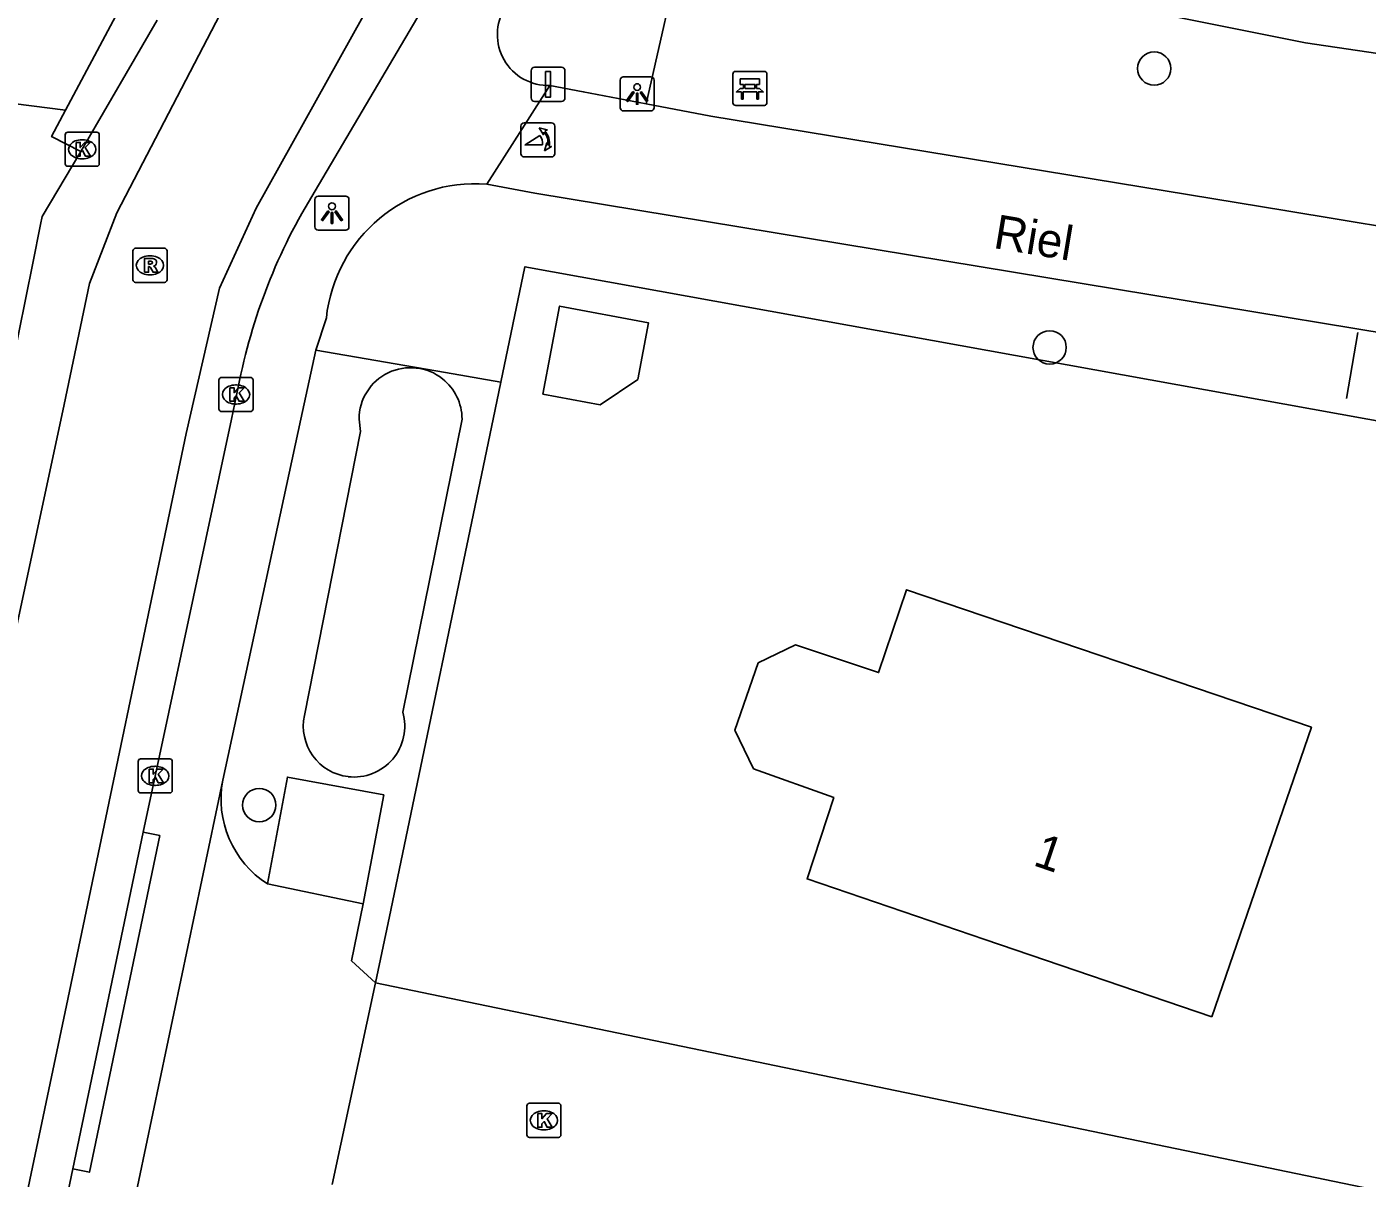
# Model space of a CAD drawing. Extents: x 163427 to 164190, y 380331 to 381641.
# Drawn here: x 163885.33 to 163924.67, y 380977.72 to 381011.51 of the extents above; entities that cross this region are included whole.
import ezdxf

# ---------------------------------------------------------------- set-up
doc = ezdxf.new("R2010")
doc.units = 0
for name, color, linetype in [('IMGEO_Afsluitpaal', 7, 'Continuous'), ('IMGEO_Bank', 7, 'Continuous'), ('IMGEO_Boom', 7, 'Continuous'), ('IMGEO_Fietspad_gesloten', 7, 'Continuous'), ('IMGEO_Fietspad_open', 7, 'Continuous'), ('IMGEO_Groenvoorziening', 7, 'Continuous'), ('IMGEO_Hek', 7, 'Continuous'), ('IMGEO_Kolk', 7, 'Continuous'), ('IMGEO_Lichtpunt', 7, 'Continuous'), ('IMGEO_Openbare_ruimte_label', 7, 'Continuous'), ('IMGEO_Pand', 7, 'Continuous'), ('IMGEO_Pand_nummerreeks', 7, 'Continuous'), ('IMGEO_Poller', 7, 'Continuous'), ('IMGEO_Rijbaan_lokaal_open', 7, 'Continuous'), ('IMGEO_Rioolput', 7, 'Continuous'), ('IMGEO_Voetpad_open', 7, 'Continuous'), ('IMGEO_Waterloop', 7, 'Continuous')]:
    doc.layers.add(name, color=color, linetype=linetype)

msp = doc.modelspace()

# ---------------------------------------------------------------- linework, layer by layer
at = {"layer": 'IMGEO_Afsluitpaal'}
for p, q in [((163900.236, 381010.321), (163901.026, 381010.321)), ((163901.026, 381010.321), (163900.236, 381010.321)), ((163900.136, 381009.421), (163900.136, 381010.221)), ((163900.136, 381010.221), (163900.136, 381009.421)), ((163901.126, 381010.221), (163901.126, 381009.421)), ((163901.126, 381009.421), (163901.126, 381010.221)), ((163901.026, 381009.321), (163900.236, 381009.321)), ((163900.236, 381009.321), (163901.026, 381009.321))]:
    msp.add_line(p, q, dxfattribs=at)
msp.add_lwpolyline([(163900.556, 381010.196), (163900.706, 381010.196), (163900.706, 381009.446), (163900.556, 381009.446), (163900.556, 381010.196)], dxfattribs=at)
for centre, start, end in [((163900.236, 381010.221), 90, 180), ((163900.236, 381010.221), 90, 180), ((163901.026, 381010.221), 0, 90), ((163901.026, 381010.221), 360, 90), ((163900.236, 381009.421), 180, 270), ((163900.236, 381009.421), 180, 270), ((163901.026, 381009.421), 270, 0), ((163901.026, 381009.421), 270, 0)]:
    msp.add_arc(centre, 0.1, start, end, dxfattribs=at)
at = {"layer": 'IMGEO_Bank'}
for p, q in [((163906.055, 381009.278), (163906.055, 381010.119)), ((163906.055, 381010.119), (163906.055, 381009.278)), ((163906.13, 381010.203), (163906.971, 381010.203)), ((163906.971, 381010.203), (163906.13, 381010.203)), ((163907.055, 381010.128), (163907.055, 381009.287)), ((163907.055, 381009.287), (163907.055, 381010.128)), ((163906.752, 381009.601), (163906.359, 381009.601)), ((163906.364, 381009.709), (163906.364, 381009.815)), ((163906.408, 381009.815), (163906.408, 381009.709)), ((163906.696, 381009.821), (163906.414, 381009.821)), ((163906.414, 381009.703), (163906.696, 381009.703)), ((163906.702, 381009.709), (163906.702, 381009.815)), ((163906.746, 381009.815), (163906.746, 381009.709)), ((163906.98, 381009.203), (163906.139, 381009.203)), ((163906.139, 381009.203), (163906.98, 381009.203))]:
    msp.add_line(p, q, dxfattribs=at)
for points in [[(163906.358, 381009.821), (163906.272, 381009.821), (163906.272, 381009.982), (163906.835, 381009.982), (163906.835, 381009.821), (163906.752, 381009.821)], [(163906.302, 381009.601), (163906.16, 381009.601), (163906.272, 381009.703), (163906.358, 381009.703)], [(163906.352, 381009.594), (163906.352, 381009.387), (163906.309, 381009.387), (163906.309, 381009.594)], [(163906.752, 381009.703), (163906.835, 381009.703), (163906.947, 381009.601), (163906.808, 381009.601)], [(163906.802, 381009.594), (163906.802, 381009.387), (163906.758, 381009.387), (163906.758, 381009.594)]]:
    msp.add_lwpolyline(points, dxfattribs=at)
for centre, radius, start, end in [((163906.133, 381010.125), 0.0779, 92.4484, 184.2845), ((163906.133, 381010.125), 0.0779, 92.4484, 184.2845), ((163906.977, 381010.125), 0.0779, 2.4484, 94.2845), ((163906.977, 381010.125), 0.0779, 2.4484, 94.2845), ((163906.302, 381009.594), 0.00671, 2.8957, 87.1043), ((163906.359, 381009.594), 0.00671, 92.8957, 177.1043), ((163906.357, 381009.814), 0.00671, 2.8957, 87.1043), ((163906.357, 381009.71), 0.00671, 272.8957, 357.1043), ((163906.414, 381009.814), 0.00671, 92.8957, 177.1043), ((163906.414, 381009.71), 0.00671, 182.8957, 267.1043), ((163906.696, 381009.814), 0.00671, 2.8957, 87.1043), ((163906.696, 381009.71), 0.00671, 272.8957, 357.1043), ((163906.753, 381009.814), 0.00671, 92.8957, 177.1043), ((163906.753, 381009.71), 0.00671, 182.8957, 267.1043), ((163906.751, 381009.594), 0.00671, 2.8957, 87.1043), ((163906.808, 381009.594), 0.00671, 92.8957, 177.1043), ((163906.133, 381009.281), 0.0779, 182.4484, 274.2845), ((163906.133, 381009.281), 0.0779, 182.4484, 274.2845), ((163906.977, 381009.281), 0.0779, 272.4484, 4.2845), ((163906.977, 381009.281), 0.0779, 272.4484, 4.2845)]:
    msp.add_arc(centre, radius, start, end, dxfattribs=at)
at = {"layer": 'IMGEO_Boom'}
for centre in [(163918.419, 381010.285), (163915.351, 381002.101), (163892.154, 380988.669)]:
    msp.add_circle(centre, 0.489, dxfattribs=at)
at = {"layer": 'IMGEO_Fietspad_gesloten'}
for points in [[(163887.945, 381011.835), (163886.47, 381009.062)], [(163886.47, 381009.062), (163884.459, 381009.317)]]:
    msp.add_lwpolyline(points, dxfattribs=at)
at = {"layer": 'IMGEO_Fietspad_open'}
for points in [[(163900.687, 381009.789), (163898.829, 381006.895)], [(163903.505, 381009.248), (163901.663, 381009.602), (163900.687, 381009.789)], [(163931.056, 381004.62), (163927.094, 381005.313), (163922.255, 381006.123), (163905.408, 381008.883), (163903.505, 381009.248)], [(163898.829, 381006.895), (163900.245, 381006.63), (163930.35, 381001.659)]]:
    msp.add_lwpolyline(points, dxfattribs=at)
at = {"layer": 'IMGEO_Groenvoorziening'}
for points in [[(163904.614, 381014.127), (163903.505, 381009.248)], [(163957.42, 380999.534), (163947.536, 381013.025), (163944.048, 381008.188), (163943.796, 381008.008), (163943.406, 381007.788), (163943.017, 381007.625), (163942.692, 381007.528), (163942.386, 381007.465), (163942.105, 381007.431), (163941.758, 381007.419), (163941.367, 381007.446), (163940.967, 381007.517), (163940.582, 381007.631), (163928.038, 381010.277), (163922.862, 381011.043), (163918.118, 381011.99)], [(164025.394, 381008.299), (164023.996, 381008.024), (164000, 381002.141), (163996.432, 381001.266), (163991.135, 381000), (163970.466, 380995.06), (163967.625, 380994.381), (163961.405, 380993.65), (163960.215, 380993.613), (163954.592, 380993.795), (163949.019, 380994.564), (163937.098, 380997.759), (163924.687, 381000), (163899.949, 381004.467), (163899.243, 381001.078)], [(163899.243, 381001.078), (163897.624, 381001.36), (163893.814, 381002.022)], [(163899.243, 381001.078), (163899.018, 381000), (163895.976, 380985.403), (163895.569, 380983.45)], [(163892.395, 380986.356), (163892.983, 380989.49), (163895.81, 380988.967), (163895.2, 380985.771)]]:
    msp.add_lwpolyline(points, dxfattribs=at)
at = {"layer": 'IMGEO_Hek'}
for points in [[(163924.397, 381002.541), (163924.062, 381000.598)], [(163893.814, 381002.022), (163897.624, 381001.36)], [(163897.624, 381001.36), (163899.243, 381001.078)]]:
    msp.add_lwpolyline(points, dxfattribs=at)
at = {"layer": 'IMGEO_Kolk'}
for p, q in [((163886.458, 381007.49), (163886.458, 381008.342)), ((163886.533, 381008.416), (163887.385, 381008.416)), ((163887.459, 381008.342), (163887.459, 381007.49)), ((163886.946, 381008.196), (163886.971, 381008.196)), ((163886.969, 381007.636), (163886.944, 381007.636)), ((163887.385, 381007.416), (163886.533, 381007.416)), ((163891.046, 381001.219), (163891.898, 381001.219)), ((163890.971, 381000.293), (163890.971, 381001.145)), ((163891.459, 381000.999), (163891.484, 381000.999)), ((163891.972, 381001.145), (163891.972, 381000.293)), ((163891.482, 381000.439), (163891.457, 381000.439)), ((163891.898, 381000.219), (163891.046, 381000.219)), ((163888.599, 380989.101), (163888.599, 380989.953)), ((163888.674, 380990.027), (163889.526, 380990.027)), ((163889.087, 380989.807), (163889.112, 380989.807)), ((163889.6, 380989.953), (163889.6, 380989.101)), ((163889.526, 380989.027), (163888.674, 380989.027)), ((163889.11, 380989.247), (163889.085, 380989.247)), ((163900.008, 380978.991), (163900.008, 380979.843)), ((163900.083, 380979.917), (163900.935, 380979.917)), ((163900.496, 380979.697), (163900.521, 380979.697)), ((163901.009, 380979.843), (163901.009, 380978.991)), ((163900.935, 380978.917), (163900.083, 380978.917)), ((163900.519, 380979.137), (163900.494, 380979.137))]:
    msp.add_line(p, q, dxfattribs=at)
for points in [[(163886.458, 381007.49), (163886.458, 381008.342)], [(163886.533, 381008.416), (163887.385, 381008.416)], [(163887.459, 381008.342), (163887.459, 381007.49)], [(163886.779, 381008.116), (163886.902, 381008.116), (163886.902, 381007.965), (163887.032, 381008.116), (163887.196, 381008.116), (163887.05, 381007.965), (163887.203, 381007.716), (163887.051, 381007.716), (163886.966, 381007.88), (163886.902, 381007.813), (163886.902, 381007.716), (163886.779, 381007.716), (163886.779, 381008.116)], [(163887.385, 381007.416), (163886.533, 381007.416)], [(163891.046, 381001.219), (163891.898, 381001.219)], [(163890.971, 381000.293), (163890.971, 381001.145)], [(163891.292, 381000.919), (163891.415, 381000.919), (163891.415, 381000.768), (163891.545, 381000.919), (163891.709, 381000.919), (163891.563, 381000.768), (163891.716, 381000.519), (163891.564, 381000.519), (163891.479, 381000.683), (163891.415, 381000.616), (163891.415, 381000.519), (163891.292, 381000.519), (163891.292, 381000.919)], [(163891.972, 381001.145), (163891.972, 381000.293)], [(163891.898, 381000.219), (163891.046, 381000.219)], [(163888.599, 380989.101), (163888.599, 380989.953)], [(163888.674, 380990.027), (163889.526, 380990.027)], [(163889.6, 380989.953), (163889.6, 380989.101)], [(163888.92, 380989.727), (163889.043, 380989.727), (163889.043, 380989.576), (163889.173, 380989.727), (163889.337, 380989.727), (163889.191, 380989.576), (163889.344, 380989.327), (163889.192, 380989.327), (163889.107, 380989.491), (163889.043, 380989.424), (163889.043, 380989.327), (163888.92, 380989.327), (163888.92, 380989.727)], [(163889.526, 380989.027), (163888.674, 380989.027)], [(163900.008, 380978.991), (163900.008, 380979.843)], [(163900.083, 380979.917), (163900.935, 380979.917)], [(163900.329, 380979.617), (163900.452, 380979.617), (163900.452, 380979.466), (163900.582, 380979.617), (163900.746, 380979.617), (163900.6, 380979.466), (163900.753, 380979.217), (163900.601, 380979.217), (163900.516, 380979.381), (163900.452, 380979.314), (163900.452, 380979.217), (163900.329, 380979.217), (163900.329, 380979.617)], [(163901.009, 380979.843), (163901.009, 380978.991)], [(163900.935, 380978.917), (163900.083, 380978.917)]]:
    msp.add_lwpolyline(points, dxfattribs=at)
for centre, start, end in [((163886.535, 381008.34), 91.552, 178.448), ((163886.535, 381008.34), 91.552, 178.448), ((163887.383, 381008.34), 1.552, 88.448), ((163887.383, 381008.34), 1.552, 88.448), ((163886.535, 381007.492), 181.552, 268.448), ((163886.535, 381007.492), 181.552, 268.448), ((163887.383, 381007.492), 271.552, 358.448), ((163887.383, 381007.492), 271.552, 358.448), ((163891.048, 381001.143), 91.552, 178.448), ((163891.048, 381001.143), 91.552, 178.448), ((163891.896, 381001.143), 1.552, 88.448), ((163891.896, 381001.143), 1.552, 88.448), ((163891.048, 381000.295), 181.552, 268.448), ((163891.048, 381000.295), 181.552, 268.448), ((163891.896, 381000.295), 271.552, 358.448), ((163891.896, 381000.295), 271.552, 358.448), ((163888.676, 380989.951), 91.552, 178.448), ((163888.676, 380989.951), 91.552, 178.448), ((163889.524, 380989.951), 1.552, 88.448), ((163889.524, 380989.951), 1.552, 88.448), ((163888.676, 380989.103), 181.552, 268.448), ((163888.676, 380989.103), 181.552, 268.448), ((163889.524, 380989.103), 271.552, 358.448), ((163889.524, 380989.103), 271.552, 358.448), ((163900.085, 380979.841), 91.552, 178.448), ((163900.085, 380979.841), 91.552, 178.448), ((163900.933, 380979.841), 1.552, 88.448), ((163900.933, 380979.841), 1.552, 88.448), ((163900.085, 380978.993), 181.552, 268.448), ((163900.085, 380978.993), 181.552, 268.448), ((163900.933, 380978.993), 271.552, 358.448), ((163900.933, 380978.993), 271.552, 358.448)]:
    msp.add_arc(centre, 0.0765, start, end, dxfattribs=at)
for centre, major_axis, ratio, start_param, end_param in [((163886.945, 381007.916), (-0.387, 0.002), 0.722429, 4.712389, 7.853982), ((163886.97, 381007.916), (-0.39, 0.002), 0.717154, 1.570796, 4.712389), ((163891.458, 381000.719), (-0.387, 0.002), 0.722429, 4.712389, 7.853982), ((163891.483, 381000.719), (-0.39, 0.002), 0.717154, 1.570796, 4.712389), ((163889.086, 380989.527), (-0.387, 0.002), 0.722429, 4.712389, 7.853982), ((163889.111, 380989.527), (-0.39, 0.002), 0.717154, 1.570796, 4.712389), ((163900.495, 380979.417), (-0.387, 0.002), 0.722429, 4.712389, 7.853982), ((163900.52, 380979.417), (-0.39, 0.002), 0.717154, 1.570796, 4.712389)]:
    msp.add_ellipse(centre, major_axis=major_axis, ratio=ratio, start_param=start_param, end_param=end_param, dxfattribs=at)
at = {"layer": 'IMGEO_Lichtpunt'}
for p, q in [((163902.745, 381009.943), (163902.745, 381009.136)), ((163902.745, 381009.943), (163902.745, 381009.136)), ((163903.647, 381010.038), (163902.839, 381010.038)), ((163903.647, 381010.038), (163902.839, 381010.038)), ((163903.741, 381009.136), (163903.741, 381009.943)), ((163903.741, 381009.136), (163903.741, 381009.943)), ((163902.839, 381009.042), (163903.647, 381009.042)), ((163902.839, 381009.042), (163903.647, 381009.042)), ((163893.79, 381006.444), (163893.79, 381005.637)), ((163893.79, 381006.444), (163893.79, 381005.637)), ((163894.692, 381006.539), (163893.884, 381006.539)), ((163894.692, 381006.539), (163893.884, 381006.539)), ((163894.786, 381005.637), (163894.786, 381006.444)), ((163894.786, 381005.637), (163894.786, 381006.444)), ((163893.884, 381005.543), (163894.692, 381005.543)), ((163893.884, 381005.543), (163894.692, 381005.543))]:
    msp.add_line(p, q, dxfattribs=at)
for points in [[(163903.119, 381009.607), (163903.158, 381009.579), (163902.97, 381009.317), (163902.932, 381009.344), (163903.119, 381009.607)], [(163903.221, 381009.559), (163903.268, 381009.559), (163903.268, 381009.237), (163903.221, 381009.237), (163903.221, 381009.559)], [(163903.331, 381009.579), (163903.369, 381009.606), (163903.556, 381009.344), (163903.517, 381009.316), (163903.331, 381009.579)], [(163894.164, 381006.108), (163894.203, 381006.08), (163894.015, 381005.818), (163893.977, 381005.845), (163894.164, 381006.108)], [(163894.266, 381006.06), (163894.313, 381006.06), (163894.313, 381005.738), (163894.266, 381005.738), (163894.266, 381006.06)], [(163894.376, 381006.08), (163894.414, 381006.107), (163894.601, 381005.845), (163894.562, 381005.817), (163894.376, 381006.08)]]:
    msp.add_lwpolyline(points, dxfattribs=at)
for centre in [(163903.244, 381009.741), (163894.289, 381006.242)]:
    msp.add_circle(centre, 0.0994, dxfattribs=at)
for centre, start, end in [((163902.839, 381009.943), 90, 180), ((163902.839, 381009.943), 90, 180), ((163903.647, 381009.943), 0, 90), ((163903.647, 381009.943), 0, 90), ((163902.839, 381009.136), 180, 270), ((163902.839, 381009.136), 180, 270), ((163903.647, 381009.136), 270, 0), ((163903.647, 381009.136), 270, 360), ((163893.884, 381006.444), 90, 180), ((163893.884, 381006.444), 90, 180), ((163894.692, 381006.444), 0, 90), ((163894.692, 381006.444), 0, 90), ((163893.884, 381005.637), 180, 270), ((163893.884, 381005.637), 180, 270), ((163894.692, 381005.637), 270, 0), ((163894.692, 381005.637), 270, 360)]:
    msp.add_arc(centre, 0.0946, start, end, dxfattribs=at)
at = {"layer": 'IMGEO_Pand'}
for points in [[(163902.158, 381000.415), (163900.481, 381000.729), (163900.966, 381003.312), (163903.577, 381002.823), (163903.266, 381001.164), (163902.158, 381000.415)], [(163920.112, 380982.451), (163913.447, 380984.724), (163908.231, 380986.502), (163909.013, 380988.891), (163906.664, 380989.735), (163906.111, 380990.867), (163906.799, 380992.842), (163907.896, 380993.375), (163910.328, 380992.556), (163911.147, 380994.987), (163923.033, 380990.953), (163920.112, 380982.451)]]:
    msp.add_lwpolyline(points, dxfattribs=at)
at = {"layer": 'IMGEO_Poller'}
for p, q in [((163899.832, 381008.593), (163899.832, 381007.786)), ((163899.832, 381008.593), (163899.832, 381007.786)), ((163900.734, 381008.688), (163899.926, 381008.688)), ((163900.734, 381008.688), (163899.926, 381008.688)), ((163900.828, 381007.786), (163900.828, 381008.593)), ((163900.828, 381007.786), (163900.828, 381008.593)), ((163899.926, 381007.691), (163900.734, 381007.691)), ((163899.926, 381007.691), (163900.734, 381007.691))]:
    msp.add_line(p, q, dxfattribs=at)
for points in [[(163900.467, 381008.044), (163899.954, 381008.044), (163900.384, 381008.319)], [(163900.511, 381008.417), (163900.499, 381008.344), (163900.374, 381008.549)], [(163900.374, 381008.549), (163900.605, 381008.483), (163900.534, 381008.451)], [(163900.527, 381007.872), (163900.593, 381008.103), (163900.623, 381008.035)], [(163900.659, 381008.008), (163900.731, 381007.997), (163900.527, 381007.872)]]:
    msp.add_lwpolyline(points, dxfattribs=at)
for centre, radius, start, end in [((163899.926, 381008.593), 0.0946, 90, 180), ((163899.926, 381008.593), 0.0946, 90, 180), ((163900.139, 381008.094), 0.332, 351.3247, 42.4854), ((163900.153, 381008.104), 0.476, 351.7527, 41.1691), ((163900.153, 381008.104), 0.516, 349.3569, 42.2912), ((163900.734, 381008.593), 0.0946, 0, 90), ((163900.734, 381008.593), 0.0946, 0, 90), ((163899.926, 381007.786), 0.0946, 180, 270), ((163899.926, 381007.786), 0.0946, 180, 270), ((163900.734, 381007.786), 0.0946, 270, 0), ((163900.734, 381007.786), 0.0946, 270, 0)]:
    msp.add_arc(centre, radius, start, end, dxfattribs=at)
at = {"layer": 'IMGEO_Rijbaan_lokaal_open'}
for points in [[(163870.508, 380933.6), (163871.122, 380934.091), (163872.302, 380935.525), (163873.3, 380937.44), (163877.536, 380958.937), (163886.431, 381000.422), (163887.168, 381003.975), (163887.972, 381006.053), (163891.389, 381012.622), (163909.614, 381043.056), (163914.505, 381051.301), (163918.19, 381057.2), (163919.297, 381058.795)], [(163921.501, 381055.887), (163917.721, 381049.86), (163902.377, 381023.75), (163895.208, 381011.818), (163892.059, 381006.187), (163890.987, 381003.841), (163890.009, 380999.579), (163886.502, 380982.789), (163875.39, 380930.027), (163874.806, 380927.256), (163873.655, 380925.227), (163872.124, 380924.818), (163868.839, 380925.415)], [(163921.638, 381053.716), (163896.78, 381011.751), (163893.797, 381006.701)], [(163889.16, 381011.709), (163886.918, 381007.848)], [(163884.686, 381000.503), (163885.507, 381004.574), (163885.735, 381005.705), (163885.783, 381005.944), (163886.918, 381007.848)], [(163891.536, 381000.938), (163891.335, 381000), (163888.743, 380987.877)], [(163886.682, 380977.995), (163888.743, 380987.877)], [(163895.569, 380983.45), (163894.299, 380977.535)], [(163895.569, 380983.45), (163954.825, 380971.177)], [(163886.682, 380977.995), (163883.139, 380961.124), (163880.93, 380950.483), (163879.435, 380943.25), (163875.141, 380922.738)]]:
    msp.add_lwpolyline(points, dxfattribs=at)
msp.add_arc((163908.288, 380997.691), 17.063, 148.127, 169.0298, dxfattribs=at)
at = {"layer": 'IMGEO_Rioolput'}
for p, q in [((163888.446, 381004.083), (163888.446, 381004.935)), ((163888.521, 381005.009), (163889.373, 381005.009)), ((163888.934, 381004.789), (163888.959, 381004.789)), ((163889.447, 381004.935), (163889.447, 381004.083)), ((163889.373, 381004.009), (163888.521, 381004.009)), ((163888.957, 381004.229), (163888.932, 381004.229))]:
    msp.add_line(p, q, dxfattribs=at)
for points in [[(163888.446, 381004.083), (163888.446, 381004.935)], [(163888.521, 381005.009), (163889.373, 381005.009)], [(163889.447, 381004.935), (163889.447, 381004.083)], [(163889.035, 381004.707), (163888.783, 381004.709), (163888.783, 381004.309)], [(163888.783, 381004.309), (163888.907, 381004.309), (163888.907, 381004.471), (163888.918, 381004.471)], [(163888.961, 381004.628), (163888.907, 381004.628), (163888.907, 381004.547)], [(163888.907, 381004.547), (163888.959, 381004.547)], [(163888.965, 381004.442), (163889.036, 381004.309), (163889.176, 381004.309), (163889.111, 381004.435)], [(163889.373, 381004.009), (163888.521, 381004.009)]]:
    msp.add_lwpolyline(points, dxfattribs=at)
for centre, radius, start, end in [((163888.523, 381004.933), 0.0765, 91.552, 178.448), ((163888.523, 381004.933), 0.0765, 91.552, 178.448), ((163889.371, 381004.933), 0.0765, 1.552, 88.448), ((163889.371, 381004.933), 0.0765, 1.552, 88.448), ((163888.917, 381004.418), 0.0533, 26.0293, 88.6989), ((163888.943, 381004.736), 0.19, 274.7715, 282.9687), ((163888.967, 381004.532), 0.0964, 77.0061, 93.1865), ((163888.981, 381004.589), 0.0378, 276.6634, 79.6772), ((163889.034, 381004.597), 0.109, 350.3612, 89.416), ((163889.032, 381004.597), 0.112, 277.5842, 350.9817), ((163889.016, 381004.382), 0.108, 29.5134, 73.7905), ((163888.523, 381004.085), 0.0765, 181.552, 268.448), ((163888.523, 381004.085), 0.0765, 181.552, 268.448), ((163889.371, 381004.085), 0.0765, 271.552, 358.448), ((163889.371, 381004.085), 0.0765, 271.552, 358.448)]:
    msp.add_arc(centre, radius, start, end, dxfattribs=at)
for centre, major_axis, ratio, start_param, end_param in [((163888.933, 381004.509), (-0.387, 0.002), 0.722429, 4.712389, 7.853982), ((163888.958, 381004.509), (-0.39, 0.002), 0.717154, 1.570796, 4.712389)]:
    msp.add_ellipse(centre, major_axis=major_axis, ratio=ratio, start_param=start_param, end_param=end_param, dxfattribs=at)
at = {"layer": 'IMGEO_Voetpad_open'}
for points in [[(163886.918, 381007.848), (163886.06, 381008.29), (163886.47, 381009.062)], [(163893.814, 381002.022), (163894.123, 381002.969)], [(163891.085, 380989.403), (163893.377, 381000), (163893.814, 381002.022)], [(163887.797, 380973.745), (163891.085, 380989.403)], [(163888.743, 380987.877), (163889.232, 380987.775), (163887.171, 380977.893), (163886.682, 380977.995)], [(163892.395, 380986.356), (163895.2, 380985.771)], [(163895.2, 380985.771), (163894.863, 380984.096), (163895.569, 380983.45)]]:
    msp.add_lwpolyline(points, dxfattribs=at)
for centre, radius, start, end in [((163900.634, 381011.28), 1.492, 147.7846, 272.0339), ((163898.505, 381002.5), 4.407, 85.7855, 173.8879), ((163893.985, 380988.845), 2.953, 169.1045, 237.4243)]:
    msp.add_arc(centre, radius, start, end, dxfattribs=at)
at = {"layer": 'IMGEO_Waterloop'}
for points in [[(163895.128, 380999.634), (163895.084, 381000)], [(163898.105, 381000), (163896.366, 380991.396)], [(163893.48, 380991.296), (163895.128, 380999.634)]]:
    msp.add_lwpolyline(points, dxfattribs=at)
for centre, radius, start, end in [((163896.595, 380999.995), 1.511, 51.5701, 179.8259), ((163896.596, 380999.997), 1.509, 0.11, 51.5726), ((163894.936, 380990.982), 1.489, 263.245, 16.1386), ((163894.937, 380990.984), 1.49, 167.9108, 263.2069)]:
    msp.add_arc(centre, radius, start, end, dxfattribs=at)

# ---------------------------------------------------------------- texts
at = {"layer": 'IMGEO_Openbare_ruimte_label'}
msp.add_text('Riel', height=1, rotation=350.5, dxfattribs=at).set_placement((163913.669, 381005.023))
at = {"layer": 'IMGEO_Pand_nummerreeks'}
msp.add_text('1', height=1, rotation=341.1724, dxfattribs=at).set_placement((163914.832, 380986.914))

doc.saveas('drawing.dxf')
